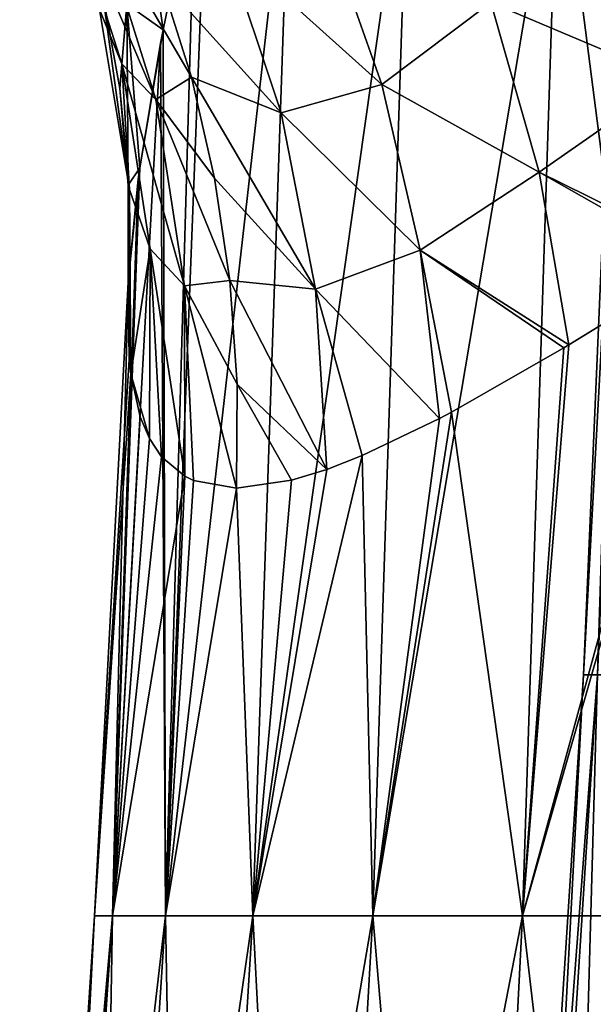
# Model space of a CAD drawing. Header units: metres. Extents: x -62 to 300, y -109 to 109.
# Tile 446 of 656: x -12.71 to -8.72, y 52.25 to 59.1. Entities that reach past the tile are written whole.
import ezdxf

# ---------------------------------------------------------------- set-up
doc = ezdxf.new("R2010")
doc.units = ezdxf.units.M
doc.layers.add('solid_500635', color=7, linetype='CONTINUOUS')

msp = doc.modelspace()

# ---------------------------------------------------------------- linework, layer by layer
at = {"layer": 'solid_500635'}
for points in [[(-8.786381, 54.543747), (-8.413068, 63.182438), (-8.3191, 63.182438, 1.253903)], [(-8.688244, 54.543747, -1.309542), (-8.413068, 63.182438), (-8.786381, 54.543747)], [(-8.688244, 54.543747, 1.309542), (-8.786381, 54.543747), (-8.3191, 63.182438, 1.253903)], [(-11.69234, 52.866737, 3.433181), (-10.822998, 60.500088, 4.730642), (-11.395273, 60.523918, 3.105128)], [(-11.485331, 60.113525, 2.822865), (-11.69234, 52.866737, 3.433181), (-11.395273, 60.523918, 3.105128)], [(-11.69234, 52.866737, 3.433181), (-11.084736, 52.866737, 5.062229), (-10.822998, 60.500088, 4.730642)], [(-11.084736, 52.866737, 5.062229), (-10.003068, 60.500088, 6.281313), (-10.822998, 60.500088, 4.730642)], [(-11.084736, 52.866737, 5.062229), (-10.251479, 52.866737, 6.588225), (-10.003068, 60.500088, 6.281313)], [(-10.251479, 52.866737, 6.588225), (-8.962532, 60.500088, 7.693457), (-10.003068, 60.500088, 6.281313)], [(-10.251479, 52.866737, 6.588225), (-9.209532, 52.866737, 7.980104), (-8.962532, 60.500088, 7.693457)], [(-9.209532, 52.866737, 7.980104), (-7.980104, 52.866737, 9.209532), (-8.962532, 60.500088, 7.693457)], [(-7.980104, 52.866737, 9.209532), (-7.724338, 60.500088, 8.935931), (-8.962532, 60.500088, 7.693457)], [(-11.856624, 60.066814, 1.329634), (-11.709448, 59.025673, 1.961601), (-11.485331, 60.113525, 2.822865)], [(-11.485331, 60.113525, 2.822865), (-11.709448, 59.025673, 1.961601), (-11.69234, 52.866737, 3.433181)], [(-12.389874, 60.02346, -2.990869), (-11.996045, 58.789852, -2.696282), (-12.151517, 59.166023, -1.810061)], [(-11.759265, 58.540108, -3.58446), (-11.996045, 58.789852, -2.696282), (-12.389874, 60.02346, -2.990869)], [(-12.147477, 59.782925, -3.803281), (-11.759265, 58.540108, -3.58446), (-12.389874, 60.02346, -2.990869)], [(-11.960889, 59.204891, 0.451858), (-11.709448, 59.025673, 1.961601), (-11.856624, 60.066814, 1.329634)], [(-8.561923, 59.90015, -8.728013), (-8.168373, 58.682114, -8.77133), (-9.429881, 59.215851, -7.772156)], [(-11.512115, 58.695351, -4.492853), (-11.759265, 58.540108, -3.58446), (-12.147477, 59.782925, -3.803281)], [(-11.72796, 59.378792, -4.576674), (-11.512115, 58.695351, -4.492853), (-12.147477, 59.782925, -3.803281)], [(-10.582135, 59.759472, -6.775878), (-10.189414, 58.644909, -6.734608), (-11.282063, 59.629353, -5.705556)], [(-9.429881, 59.215851, -7.772156), (-10.189414, 58.644909, -6.734608), (-10.582135, 59.759472, -6.775878)], [(-11.282063, 59.629353, -5.705556), (-10.888969, 58.448059, -5.623389), (-11.72796, 59.378792, -4.576674)], [(-10.189414, 58.644909, -6.734608), (-10.888969, 58.448059, -5.623389), (-11.282063, 59.629353, -5.705556)], [(-10.888969, 58.448059, -5.623389), (-11.512115, 58.695351, -4.492853), (-11.72796, 59.378792, -4.576674)], [(-12.151517, 59.166023, -1.810061), (-11.942123, 57.914871, -1.439929), (-12.129359, 59.281708, -0.783477)], [(-12.129359, 59.281708, -0.783477), (-12.010159, 58.617081, -0.525396), (-11.960889, 59.204891, 0.451858)], [(-11.942123, 57.914871, -1.439929), (-12.010159, 58.617081, -0.525396), (-12.129359, 59.281708, -0.783477)], [(-12.010159, 58.617081, -0.525396), (-11.950902, 57.945862, -0.263615), (-11.960889, 59.204891, 0.451858)], [(-11.960889, 59.204891, 0.451858), (-11.871881, 58.06741, 1.014243), (-11.709448, 59.025673, 1.961601)], [(-11.950902, 57.945862, -0.263615), (-11.871881, 58.06741, 1.014243), (-11.960889, 59.204891, 0.451858)], [(-9.429881, 59.215851, -7.772156), (-9.09472, 58.035164, -7.837135), (-10.189414, 58.644909, -6.734608)], [(-8.168373, 58.682114, -8.77133), (-9.09472, 58.035164, -7.837135), (-9.429881, 59.215851, -7.772156)], [(-11.996045, 58.789852, -2.696282), (-11.942123, 57.914871, -1.439929), (-12.151517, 59.166023, -1.810061)], [(-11.709448, 59.025673, 1.961601), (-11.871881, 58.06741, 1.014243), (-11.727165, 58.932369, 1.87844)], [(-11.709448, 59.025673, 1.961601), (-11.727165, 58.932369, 1.87844), (-11.69234, 52.866737, 3.433181)], [(-11.727165, 58.932369, 1.87844), (-12.061921, 52.866737, 1.734242), (-11.69234, 52.866737, 3.433181)], [(-11.727165, 58.932369, 1.87844), (-11.871881, 58.06741, 1.014243), (-12.061921, 52.866737, 1.734242)], [(-11.996045, 58.789852, -2.696282), (-11.79932, 57.5042, -2.426867), (-11.942123, 57.914871, -1.439929)], [(-11.561329, 57.245678, -3.414413), (-11.79932, 57.5042, -2.426867), (-11.996045, 58.789852, -2.696282)], [(-11.759265, 58.540108, -3.58446), (-11.561329, 57.245678, -3.414413), (-11.996045, 58.789852, -2.696282)], [(-11.512115, 58.695351, -4.492853), (-11.350665, 57.994804, -4.430281), (-11.759265, 58.540108, -3.58446)], [(-10.648672, 57.223656, -5.629678), (-11.350665, 57.994804, -4.430281), (-11.512115, 58.695351, -4.492853)], [(-10.888969, 58.448059, -5.623389), (-10.648672, 57.223656, -5.629678), (-11.512115, 58.695351, -4.492853)], [(-10.189414, 58.644909, -6.734608), (-9.92199, 57.494606, -6.791628), (-10.888969, 58.448059, -5.623389)], [(-9.09472, 58.035164, -7.837135), (-9.92199, 57.494606, -6.791628), (-10.189414, 58.644909, -6.734608)], [(-8.168373, 58.682114, -8.77133), (-7.8976, 57.444801, -8.960276), (-9.09472, 58.035164, -7.837135)], [(-11.942123, 57.914871, -1.439929), (-11.950902, 57.945862, -0.263615), (-12.010159, 58.617081, -0.525396)], [(-11.244292, 57.282166, -4.389224), (-11.561329, 57.245678, -3.414413), (-11.759265, 58.540108, -3.58446)], [(-11.350665, 57.994804, -4.430281), (-11.244292, 57.282166, -4.389224), (-11.759265, 58.540108, -3.58446)], [(-9.92199, 57.494606, -6.791628), (-10.648672, 57.223656, -5.629678), (-10.888969, 58.448059, -5.623389)], [(-11.871881, 58.06741, 1.014243), (-11.882784, 57.988384, 0.925041), (-12.061921, 52.866737, 1.734242)], [(-11.871881, 58.06741, 1.014243), (-11.952121, 57.272789), (-11.882784, 57.988384, 0.925041)], [(-11.950902, 57.945862, -0.263615), (-11.952121, 57.272789), (-11.871881, 58.06741, 1.014243)], [(-9.09472, 58.035164, -7.837135), (-8.888155, 56.83651, -8.022214), (-9.92199, 57.494606, -6.791628)], [(-9.09472, 58.035164, -7.837135), (-7.8976, 57.444801, -8.960276), (-7.970571, 57.399788, -8.898278)], [(-9.09472, 58.035164, -7.837135), (-7.970571, 57.399788, -8.898278), (-8.888155, 56.83651, -8.022214)], [(-11.882784, 57.988384, 0.925041), (-11.952121, 57.272789), (-12.061921, 52.866737, 1.734242)], [(-10.648672, 57.223656, -5.629678), (-11.244292, 57.282166, -4.389224), (-11.350665, 57.994804, -4.430281)], [(-11.950902, 57.945862, -0.263615), (-11.934253, 56.634949, -1.079327), (-11.952121, 57.272789)], [(-11.942123, 57.914871, -1.439929), (-11.934253, 56.634949, -1.079327), (-11.950902, 57.945862, -0.263615)], [(-11.79932, 57.5042, -2.426867), (-11.934253, 56.634949, -1.079327), (-11.942123, 57.914871, -1.439929)], [(-11.79932, 57.5042, -2.426867), (-11.804292, 56.185623, -2.187655), (-11.934253, 56.634949, -1.079327)], [(-11.79932, 57.5042, -2.426867), (-11.719158, 56.057468, -2.63509), (-11.804292, 56.185623, -2.187655)], [(-11.79932, 57.5042, -2.426867), (-11.558147, 55.922333, -3.294915), (-11.719158, 56.057468, -2.63509)], [(-11.561329, 57.245678, -3.414413), (-11.558147, 55.922333, -3.294915), (-11.79932, 57.5042, -2.426867)], [(-9.92199, 57.494606, -6.791628), (-9.787683, 56.324459, -6.939846), (-10.648672, 57.223656, -5.629678)], [(-9.92199, 57.494606, -6.791628), (-8.888155, 56.83651, -8.022214), (-8.923563, 56.815269, -7.98436)], [(-9.92199, 57.494606, -6.791628), (-8.923563, 56.815269, -7.98436), (-9.703438, 56.369022, -7.053379)], [(-9.92199, 57.494606, -6.791628), (-9.703438, 56.369022, -7.053379), (-9.787683, 56.324459, -6.939846)], [(-7.8976, 57.444801, -8.960276), (-7.980104, 52.866737, -9.209532), (-9.209532, 52.866737, -7.980104)], [(-7.970571, 57.399788, -8.898278), (-7.8976, 57.444801, -8.960276), (-9.209532, 52.866737, -7.980104)], [(-8.888155, 56.83651, -8.022214), (-7.970571, 57.399788, -8.898278), (-9.209532, 52.866737, -7.980104)], [(-11.244292, 57.282166, -4.389224), (-11.193658, 56.562485, -4.369936), (-11.561329, 57.245678, -3.414413)], [(-11.244292, 57.282166, -4.389224), (-10.57072, 55.97028, -5.713885), (-11.193658, 56.562485, -4.369936)], [(-10.648672, 57.223656, -5.629678), (-10.57072, 55.97028, -5.713885), (-11.244292, 57.282166, -4.389224)], [(-11.952121, 57.272789), (-12.185957, 52.86673), (-12.061921, 52.866737, 1.734242)], [(-11.945409, 56.734665, -0.883973), (-12.185957, 52.86673), (-11.952121, 57.272789)], [(-11.945409, 56.734665, -0.883973), (-11.952121, 57.272789), (-11.934253, 56.634949, -1.079327)], [(-11.561329, 57.245678, -3.414413), (-11.19942, 55.840805, -4.37267), (-11.498179, 55.892681, -3.503632)], [(-11.193658, 56.562485, -4.369936), (-11.19942, 55.840805, -4.37267), (-11.561329, 57.245678, -3.414413)], [(-11.561329, 57.245678, -3.414413), (-11.498179, 55.892681, -3.503632), (-11.558147, 55.922333, -3.294915)], [(-10.648672, 57.223656, -5.629678), (-9.787683, 56.324459, -6.939846), (-10.32431, 56.066933, -6.138362)], [(-10.648672, 57.223656, -5.629678), (-10.32431, 56.066933, -6.138362), (-10.57072, 55.97028, -5.713885)], [(-9.703438, 56.369022, -7.053379), (-8.923563, 56.815269, -7.98436), (-9.209532, 52.866737, -7.980104)], [(-8.923563, 56.815269, -7.98436), (-8.888155, 56.83651, -8.022214), (-9.209532, 52.866737, -7.980104)], [(-11.945409, 56.734665, -0.883973), (-11.934253, 56.634949, -1.079327), (-12.185957, 52.86673)], [(-11.934253, 56.634949, -1.079327), (-12.061921, 52.866737, -1.734242), (-12.185957, 52.86673)], [(-11.934253, 56.634949, -1.079327), (-11.86753, 56.334732, -1.763406), (-12.061921, 52.866737, -1.734242)], [(-11.934253, 56.634949, -1.079327), (-11.804292, 56.185623, -2.187655), (-11.86753, 56.334732, -1.763406)], [(-11.193658, 56.562485, -4.369936), (-10.815405, 55.894733, -5.244812), (-11.19942, 55.840805, -4.37267)], [(-11.193658, 56.562485, -4.369936), (-10.57072, 55.97028, -5.713885), (-10.815405, 55.894733, -5.244812)], [(-11.86753, 56.334732, -1.763406), (-11.804292, 56.185623, -2.187655), (-12.061921, 52.866737, -1.734242)], [(-10.32431, 56.066933, -6.138362), (-9.787683, 56.324459, -6.939846), (-10.251479, 52.866737, -6.588225)], [(-9.703438, 56.369022, -7.053379), (-9.209532, 52.866737, -7.980104), (-10.251479, 52.866737, -6.588225)], [(-9.787683, 56.324459, -6.939846), (-9.703438, 56.369022, -7.053379), (-10.251479, 52.866737, -6.588225)], [(-11.804292, 56.185623, -2.187655), (-11.719158, 56.057468, -2.63509), (-12.061921, 52.866737, -1.734242)], [(-11.719158, 56.057468, -2.63509), (-11.558147, 55.922333, -3.294915), (-12.061921, 52.866737, -1.734242)], [(-10.32431, 56.066933, -6.138362), (-10.251479, 52.866737, -6.588225), (-11.084736, 52.866737, -5.062229)], [(-10.57072, 55.97028, -5.713885), (-10.32431, 56.066933, -6.138362), (-11.084736, 52.866737, -5.062229)], [(-11.558147, 55.922333, -3.294915), (-11.69234, 52.866737, -3.433181), (-12.061921, 52.866737, -1.734242)], [(-11.558147, 55.922333, -3.294915), (-11.498179, 55.892681, -3.503632), (-11.69234, 52.866737, -3.433181)], [(-10.815405, 55.894733, -5.244812), (-10.57072, 55.97028, -5.713885), (-11.084736, 52.866737, -5.062229)], [(-11.498179, 55.892681, -3.503632), (-11.19942, 55.840805, -4.37267), (-11.69234, 52.866737, -3.433181)], [(-11.19942, 55.840805, -4.37267), (-11.084736, 52.866737, -5.062229), (-11.69234, 52.866737, -3.433181)], [(-11.19942, 55.840805, -4.37267), (-10.815405, 55.894733, -5.244812), (-11.084736, 52.866737, -5.062229)], [(-8.688244, 54.543747, 1.309542), (-9.240166, 45.915028, 1.392731), (-9.344537, 45.915028)], [(-8.688244, 54.543747, 1.309542), (-9.344537, 45.915028), (-8.786381, 54.543747)], [(-9.240166, 45.915028, -1.392731), (-8.786381, 54.543747), (-9.344537, 45.915028)], [(-8.396027, 54.543747, 2.589831), (-8.929385, 45.915028, 2.75435), (-9.240166, 45.915028, 1.392731)], [(-8.688244, 54.543747, 1.309542), (-8.396027, 54.543747, 2.589831), (-9.240166, 45.915028, 1.392731)], [(-9.240166, 45.915028, -1.392731), (-8.688244, 54.543747, -1.309542), (-8.786381, 54.543747)], [(-9.240166, 45.915028, -1.392731), (-8.929385, 45.915028, -2.75435), (-8.688244, 54.543747, -1.309542)], [(-7.916255, 54.543747, 3.812268), (-8.419136, 45.915028, 4.054442), (-8.929385, 45.915028, 2.75435)], [(-8.396027, 54.543747, 2.589831), (-7.916255, 54.543747, 3.812268), (-8.929385, 45.915028, 2.75435)], [(-8.929385, 45.915028, -2.75435), (-8.396027, 54.543747, -2.589831), (-8.688244, 54.543747, -1.309542)], [(-8.929385, 45.915028, -2.75435), (-8.419136, 45.915028, -4.054442), (-8.396027, 54.543747, -2.589831)], [(-12.061921, 52.866737, -1.734242), (-12.7061, 45.23761), (-12.54082, 47.441353)], [(-12.57677, 45.23761, -1.808267), (-12.7061, 45.23761), (-12.061921, 52.866737, -1.734242)], [(-12.57677, 45.23761, 1.808267), (-12.061921, 52.866737, 1.734242), (-12.185957, 52.86673)], [(-12.57677, 45.23761, 1.808267), (-12.191413, 45.23761, 3.579722), (-12.061921, 52.866737, 1.734242)], [(-12.57677, 45.23761, -1.808267), (-12.061921, 52.866737, -1.734242), (-11.69234, 52.866737, -3.433181)], [(-12.191413, 45.23761, -3.579722), (-12.57677, 45.23761, -1.808267), (-11.69234, 52.866737, -3.433181)], [(-12.54082, 47.441353), (-12.57677, 45.23761, 1.808267), (-12.185957, 52.86673)], [(-12.061921, 52.866737, -1.734242), (-12.54082, 47.441353), (-12.185957, 52.86673)], [(-12.191413, 45.23761, 3.579722), (-11.69234, 52.866737, 3.433181), (-12.061921, 52.866737, 1.734242)], [(-12.191413, 45.23761, 3.579722), (-11.557875, 45.23761, 5.278305), (-11.69234, 52.866737, 3.433181)], [(-12.191413, 45.23761, -3.579722), (-11.69234, 52.866737, -3.433181), (-11.084736, 52.866737, -5.062229)], [(-11.557875, 45.23761, -5.278305), (-12.191413, 45.23761, -3.579722), (-11.084736, 52.866737, -5.062229)], [(-11.557875, 45.23761, 5.278305), (-11.084736, 52.866737, 5.062229), (-11.69234, 52.866737, 3.433181)], [(-11.557875, 45.23761, 5.278305), (-10.689051, 45.23761, 6.869436), (-11.084736, 52.866737, 5.062229)], [(-11.557875, 45.23761, -5.278305), (-11.084736, 52.866737, -5.062229), (-10.251479, 52.866737, -6.588225)], [(-10.689051, 45.23761, -6.869436), (-11.557875, 45.23761, -5.278305), (-10.251479, 52.866737, -6.588225)], [(-10.689051, 45.23761, 6.869436), (-10.251479, 52.866737, 6.588225), (-11.084736, 52.866737, 5.062229)], [(-10.689051, 45.23761, 6.869436), (-9.60263, 45.23761, 8.320725), (-10.251479, 52.866737, 6.588225)], [(-10.689051, 45.23761, -6.869436), (-10.251479, 52.866737, -6.588225), (-9.209532, 52.866737, -7.980104)], [(-9.60263, 45.23761, -8.320725), (-10.689051, 45.23761, -6.869436), (-9.209532, 52.866737, -7.980104)], [(-9.60263, 45.23761, 8.320725), (-9.209532, 52.866737, 7.980104), (-10.251479, 52.866737, 6.588225)], [(-9.60263, 45.23761, 8.320725), (-8.320725, 45.23761, 9.60263), (-9.209532, 52.866737, 7.980104)], [(-9.60263, 45.23761, -8.320725), (-9.209532, 52.866737, -7.980104), (-7.980104, 52.866737, -9.209532)], [(-8.320725, 45.23761, -9.60263), (-9.60263, 45.23761, -8.320725), (-7.980104, 52.866737, -9.209532)], [(-8.320725, 45.23761, 9.60263), (-7.980104, 52.866737, 9.209532), (-9.209532, 52.866737, 7.980104)]]:
    msp.add_3dface(points, dxfattribs=at)

doc.saveas('drawing.dxf')
